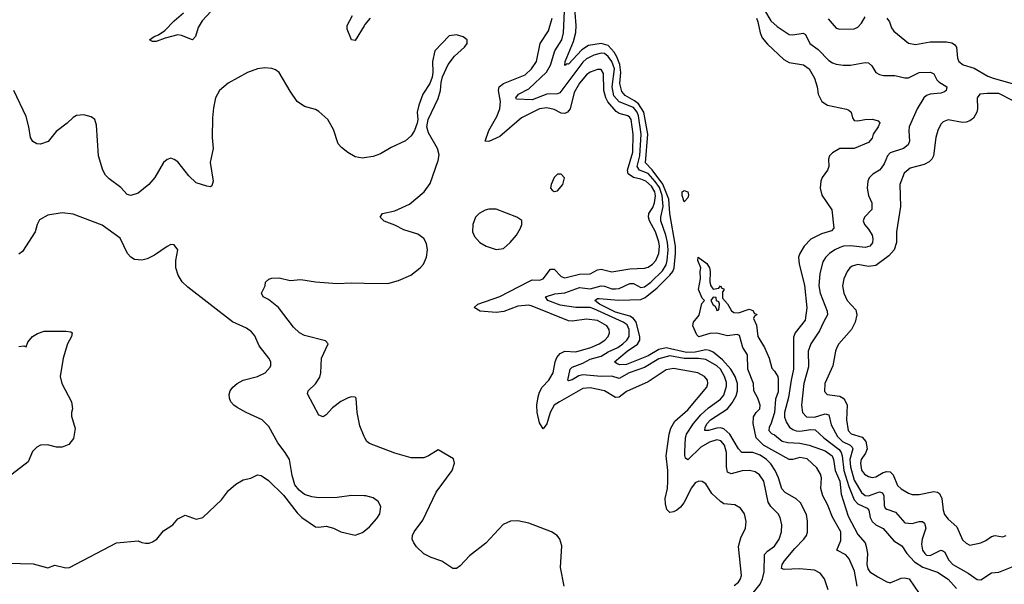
# Model space of a CAD drawing. Header units: inches. Extents: x 1934316 to 2140091, y 524953 to 667329.
# Tile 310 of 384: x 2058095 to 2063540, y 643101 to 646222. Entities that reach past the tile are written whole.
import ezdxf

# ---------------------------------------------------------------- set-up
doc = ezdxf.new("R2010")
doc.units = ezdxf.units.IN
doc.header["$MEASUREMENT"] = 0
doc.layers.add('C0654', color=7, linetype='Continuous')
doc.layers.add('C0664', color=7, linetype='Continuous')

msp = doc.modelspace()

# ---------------------------------------------------------------- linework, layer by layer
at = {"layer": 'C0654', "color": 5}
for points, elevation in [([(2059154.3, 646270), (2059104.6, 646215.4), (2059081.3, 646178.7), (2059067.8, 646130), (2059050, 646110.7), (2058990, 646135.2), (2058970, 646137.4), (2058899.7, 646120.3), (2058850, 646100.8), (2058830, 646102.3), (2058812.3, 646110), (2058838, 646130), (2058861.6, 646138.4), (2058897.9, 646162.1), (2058950, 646216.6), (2059000.5, 646259.5)], 280), ([(2060000, 646188.5), (2059950, 646107), (2059930, 646111.3), (2059905.2, 646170), (2059906.2, 646190), (2059935, 646245)], 280), ([(2060000, 645458.1), (2059990, 645456.4), (2059950, 645463.1), (2059910, 645486.9), (2059874.7, 645514.7), (2059856.1, 645536.1), (2059830, 645615.1), (2059799.7, 645670), (2059750, 645715.1), (2059730, 645725.6), (2059670, 645742.4), (2059630, 645769.6), (2059590, 645827.6), (2059530, 645929.7), (2059510, 645945.4), (2059490, 645952.6), (2059450, 645955.1), (2059410.3, 645949.7), (2059354, 645930), (2059248.3, 645871.7), (2059200.4, 645830), (2059177.6, 645790), (2059166.1, 645733.9), (2059161.4, 645678.6), (2059158.9, 645570), (2059165.7, 645510), (2059147.7, 645432.3), (2059164.2, 645330), (2059157.3, 645302.7), (2059150, 645298), (2059130, 645301.3), (2059070, 645319.7), (2059030, 645359.6), (2058970, 645436.9), (2058950, 645449.6), (2058930, 645455.6), (2058910, 645449.5), (2058890, 645432.7), (2058842.6, 645350), (2058808.7, 645310), (2058750, 645263.5), (2058710, 645249.6), (2058690, 645255.1), (2058654.2, 645294.2), (2058590, 645342.4), (2058570, 645362.9), (2058553.7, 645390), (2058530.9, 645470), (2058518.9, 645638.9), (2058509.6, 645669.6), (2058490, 645684.5), (2058450, 645695.6), (2058408.5, 645691.5), (2058390, 645680.9), (2058358, 645650), (2058296.7, 645603.3), (2058252, 645548), (2058210, 645533.3), (2058190, 645536.1), (2058168.2, 645548.2), (2058153.8, 645570), (2058145.2, 645630), (2058130, 645686.6), (2058062.9, 645830)], 320), ([(2060000, 643589.7), (2059930, 643591.6), (2059850, 643580.7), (2059750, 643579.3), (2059710, 643584), (2059670, 643597.2), (2059640.7, 643620.7), (2059617.2, 643650), (2059602, 643702), (2059587.3, 643790), (2059563.6, 643830), (2059522.4, 643882.4), (2059472.3, 643972.3), (2059435.1, 644010), (2059346.6, 644050), (2059297.7, 644077.7), (2059279.7, 644090), (2059263.1, 644110), (2059254.7, 644130), (2059253.7, 644150), (2059259.7, 644170), (2059274.3, 644190), (2059296.9, 644210), (2059330, 644229.1), (2059410, 644249.1), (2059451.8, 644270), (2059479.5, 644300.5), (2059484.2, 644310), (2059484.2, 644330), (2059473.6, 644350), (2059418.8, 644418.8), (2059394.7, 644474.7), (2059377.2, 644497.2), (2059350, 644516.1), (2059271.3, 644551.3), (2059023.9, 644743.9), (2058993.2, 644773.2), (2058971.1, 644810), (2058958.7, 644850), (2058958, 644890), (2058968.7, 644950), (2058950, 644978), (2058930, 644979), (2058910, 644969), (2058839.6, 644920.4), (2058799.5, 644900.5), (2058770, 644893.1), (2058730, 644896.8), (2058709.1, 644909.1), (2058691.1, 644930), (2058650, 645013.3), (2058550, 645086), (2058390, 645147.3), (2058330, 645154), (2058250, 645140.9), (2058204.1, 645115.9), (2058190.8, 645090), (2058180.7, 645050), (2058110, 644941.2), (2058090, 644925.1)], 340), ([(2060000, 643917.3), (2059976.6, 643976.6), (2059961.3, 644050), (2059955.1, 644130), (2059950, 644136), (2059930, 644136.9), (2059911.5, 644131.5), (2059870, 644110.9), (2059823.9, 644076.1), (2059790, 644038), (2059773.8, 644026.2), (2059750, 644035.1), (2059687.2, 644152.8), (2059689.8, 644170.2), (2059730.7, 644209.3), (2059754, 644246), (2059759.8, 644270), (2059764.4, 644350), (2059801.2, 644430), (2059786.8, 644446.8), (2059670, 644476.4), (2059642.4, 644490), (2059610, 644522), (2059526.3, 644630), (2059470, 644675.4), (2059440.9, 644690), (2059432, 644710), (2059451.6, 644750), (2059455.1, 644770), (2059473, 644787), (2059490, 644793.7), (2059530, 644795.6), (2059590, 644780.9), (2059650, 644786.3), (2059730, 644773.6), (2059850, 644764.1), (2059930, 644767.2), (2060000, 644765.8)], 320), ([(2058090, 644416), (2058118, 644418), (2058130, 644414), (2058140.2, 644439.8), (2058165.2, 644470), (2058192.7, 644487.3), (2058230, 644499.5), (2058350, 644500.7), (2058376.8, 644496.8), (2058384.7, 644490), (2058381, 644470), (2058359.1, 644430), (2058335.5, 644350), (2058318.8, 644250), (2058327.7, 644210), (2058382, 644110), (2058386.8, 644070), (2058380.7, 644050), (2058380.7, 644030), (2058401.1, 643961.1), (2058392.6, 643907.4), (2058366.9, 643873.1), (2058330, 643858), (2058298, 643858), (2058248.3, 643871.7), (2058210.5, 643869.5), (2058190, 643859.5), (2058165.9, 643834.1), (2058142.3, 643777.7), (2058030, 643691.8)], 340), ([(2058030, 643217.3), (2058170, 643213.4), (2058250, 643190.7), (2058290, 643206.8), (2058350, 643190.7), (2058370, 643194), (2058630, 643330.4), (2058750, 643340.7), (2058770, 643330.8), (2058790, 643327.3), (2058810, 643327.3), (2058830, 643334.8), (2058853.2, 643350), (2058890, 643396), (2058942, 643430), (2058970, 643462), (2059010, 643482), (2059070, 643461), (2059108, 643470), (2059210, 643566.8), (2059250, 643618.8), (2059290, 643654), (2059330, 643677.3), (2059372.5, 643687.5), (2059410, 643706), (2059430, 643702.8), (2059470, 643674.8), (2059553, 643593), (2059630, 643496), (2059656, 643470), (2059730, 643418.8), (2059750, 643416), (2059790, 643421), (2059830, 643411), (2059870, 643391), (2059950, 643371.3), (2059990, 643386), (2060000, 643394.2)], 340)]:
    msp.add_lwpolyline(points, dxfattribs=dict(at, elevation=elevation))
at = {"layer": 'C0664', "color": 5}
for points, elevation in [([(2062567, 643070), (2062546.6, 643130), (2062522.3, 643162.3), (2062490, 643178.4), (2062406.8, 643186.8), (2062322, 643182), (2062307.4, 643187.4), (2062311.5, 643210), (2062324, 643230), (2062381.5, 643298.5), (2062432, 643350), (2062445.9, 643370), (2062451.5, 643388.5), (2062451.9, 643450), (2062445.6, 643485.6), (2062413.4, 643550), (2062390, 643573.1), (2062328.3, 643608.2), (2062310, 643627.7), (2062291.3, 643690), (2062273.7, 643730), (2062250, 643766.2), (2062224.6, 643790), (2062190, 643813.8), (2062150, 643828.9), (2062089.2, 643829.2), (2062070, 643849), (2062023.2, 643930), (2061990, 643959.9), (2061970, 643965.4), (2061950, 643964.6), (2061904.9, 643950), (2061884.8, 643950), (2061885.4, 643970), (2061897.6, 643990), (2061916.2, 644010), (2062010, 644070.9), (2062036.1, 644103.9), (2062057.1, 644142.9), (2062064.6, 644170), (2062064.8, 644210), (2062052.1, 644250), (2062028.1, 644290), (2061981.6, 644341.6), (2061930, 644384), (2061910, 644393.7), (2061890, 644396.3), (2061830, 644384.4), (2061782.6, 644382.6), (2061670, 644408.4), (2061630, 644398.3), (2061570, 644364.1), (2061450, 644316.2), (2061413.9, 644313.9), (2061398.6, 644318.6), (2061385.1, 644330), (2061455.1, 644390), (2061512.2, 644427.8), (2061524.5, 644450), (2061524.1, 644470), (2061504.8, 644550), (2061490.3, 644570.3), (2061470, 644583.8), (2061390, 644605.2), (2061301.2, 644650), (2061275.7, 644670), (2061290, 644680.4), (2061299.3, 644680.7), (2061408.7, 644671.3), (2061530, 644675.4), (2061553.6, 644686.4), (2061619.8, 644740.2), (2061690.7, 644809.3), (2061706.2, 644830), (2061713.8, 644850), (2061721.7, 644930), (2061721, 644970), (2061690.2, 645150), (2061684.2, 645230), (2061652.6, 645312.6), (2061591.9, 645391.9), (2061556.4, 645430), (2061569.2, 645590), (2061545.8, 645710), (2061516.5, 645756.5), (2061494.3, 645774.3), (2061443, 645803), (2061425.1, 645825.1), (2061414.2, 645870), (2061418.8, 645930), (2061413.7, 645973.7), (2061397.5, 646017.5), (2061382.8, 646042.8), (2061350, 646078.9), (2061310, 646091.3), (2061241.1, 646078.9), (2061204.3, 646055.7), (2061130, 645976.8), (2061121.8, 645978.2), (2061110, 645969.4), (2061111.5, 645991.5), (2061157.7, 646102.3), (2061170.9, 646150.9), (2061172, 646190), (2061161.7, 646330)], 240), ([(2062130, 643025.8), (2062190, 643101.3), (2062203.4, 643130), (2062212.1, 643170), (2062214.8, 643265.2), (2062230, 643283.8), (2062269.4, 643310.6), (2062295.8, 643350), (2062308.3, 643390), (2062309.8, 643429.8), (2062300.3, 643470), (2062288.8, 643490), (2062250, 643529.8), (2062234.5, 643554.5), (2062210.4, 643670), (2062185.6, 643705.6), (2062162.2, 643722.2), (2062130.5, 643730.5), (2062090, 643727.4), (2062030, 643710.6), (2062010, 643720.4), (2062004.1, 643750), (2062004.1, 643830), (2061992.6, 643870), (2061973.3, 643893.3), (2061950, 643899.1), (2061910, 643886.9), (2061862.1, 643857.9), (2061790, 643788.7), (2061777.7, 643797.7), (2061772.6, 643812.6), (2061773.1, 643833.1), (2061777.2, 643910), (2061782.6, 643930), (2061821.6, 643990), (2061862.5, 644037.5), (2061904.1, 644075.9), (2061970, 644123.3), (2061990, 644146.8), (2062004.7, 644195.3), (2062003.9, 644216.1), (2061993.2, 644250), (2061970, 644289), (2061950, 644309.2), (2061890, 644342.5), (2061848.9, 644348.9), (2061770, 644348.7), (2061690, 644363), (2061630, 644347.2), (2061550, 644299.6), (2061466, 644270), (2061410, 644237.6), (2061370, 644250.7), (2061310, 644249.4), (2061210, 644259), (2061187, 644253), (2061150, 644231.3), (2061130, 644225.8), (2061125.7, 644230), (2061140.1, 644290), (2061150, 644300.6), (2061210, 644323.6), (2061250, 644344.7), (2061310, 644360.9), (2061350, 644385.8), (2061402.2, 644410), (2061429.9, 644430), (2061452.4, 644450), (2061465.5, 644470), (2061465.1, 644510), (2061454.2, 644534.2), (2061432.9, 644550), (2061270, 644623.1), (2061249.6, 644630), (2061170, 644630.7), (2061083.5, 644643.5), (2061016.4, 644670), (2061003.6, 644690), (2061054.3, 644705.7), (2061110, 644711.6), (2061190, 644741.6), (2061250, 644734.6), (2061310, 644751.4), (2061330, 644748.8), (2061370, 644733.9), (2061390, 644733.2), (2061410, 644735.3), (2061470, 644764.1), (2061490, 644762.7), (2061530, 644741.8), (2061550, 644744.8), (2061585, 644770), (2061650, 644834.1), (2061670, 644866.1), (2061675, 644890), (2061680.6, 644950), (2061678, 644990), (2061669.3, 645030), (2061641.2, 645110), (2061640.8, 645130), (2061652.9, 645190), (2061647.3, 645250), (2061633.4, 645293.4), (2061610, 645327.2), (2061570, 645372), (2061523.6, 645390), (2061509.7, 645409.7), (2061523.7, 645470), (2061532, 645590), (2061517.9, 645690), (2061510, 645710.9), (2061490, 645736), (2061410, 645768.8), (2061381.5, 645801.5), (2061371.1, 645850), (2061384, 645950), (2061370, 645991.5), (2061350, 646019.4), (2061330, 646034.4), (2061310, 646037.6), (2061270, 646026.8), (2061230, 646006.1), (2061210, 645988.1), (2061082.1, 645817.9), (2061068.4, 645811.6), (2061010, 645809.5), (2060930, 645779.7), (2060843.1, 645783.1), (2060839.6, 645790), (2060854.3, 645810), (2060910, 645839.6), (2061008.9, 645931.1), (2061031.3, 645970), (2061054.8, 646050), (2061092.7, 646110), (2061102.7, 646150), (2061107.9, 646270)], 260), ([(2062214.6, 646274.6), (2062250, 646215.3), (2062283.7, 646183.7), (2062350, 646140.7), (2062370, 646137.8), (2062427.2, 646147.2), (2062440.9, 646140.9), (2062464.3, 646090), (2062510, 646057.2), (2062570, 645996.1), (2062590, 645983), (2062610, 645975.8), (2062650, 645971), (2062690, 645971), (2062770, 645985.2), (2062790, 645982.7), (2062807.8, 645967.8), (2062830.6, 645930.6), (2062850, 645918.1), (2062872.8, 645912.8), (2062934.2, 645914.2), (2062990, 645900.1), (2063010, 645901), (2063070, 645929.6), (2063132.1, 645932.1), (2063150, 645922), (2063167.3, 645890), (2063178.7, 645878.7), (2063222.6, 645850), (2063218.3, 645830), (2063210, 645822.7), (2063190, 645815.3), (2063130, 645811.1), (2063110, 645803.4), (2063095.7, 645790), (2063059, 645730), (2063014.5, 645630), (2063011.7, 645608.3), (2063015.5, 645550), (2063008.6, 645530), (2062983.6, 645510), (2062910, 645485.4), (2062894.6, 645470), (2062875.7, 645424.3), (2062859.6, 645400.4), (2062850, 645389.8), (2062812.6, 645367.4), (2062793.2, 645346.8), (2062786.3, 645330), (2062782.3, 645290), (2062789.2, 645250), (2062807, 645210), (2062807.9, 645172.1), (2062767.8, 645130), (2062759.7, 645110), (2062767.3, 645090), (2062790, 645063.2), (2062809.4, 645030), (2062814.1, 645010), (2062811.9, 644988.1), (2062795.9, 644970), (2062770, 644962.8), (2062690, 644971.8), (2062650.9, 644969.1), (2062630, 644962.6), (2062602.4, 644950), (2062574.2, 644930), (2062552.2, 644907.8), (2062537.6, 644882.4), (2062520.3, 644819.7), (2062514.9, 644750), (2062522.7, 644710), (2062560.8, 644610), (2062563.2, 644590), (2062539.8, 644550), (2062518.9, 644501.1), (2062470.1, 644429.9), (2062455.7, 644390), (2062458, 644302), (2062431, 644210), (2062419.3, 644090), (2062423.9, 644050), (2062446.8, 644026.8), (2062490, 644025.1), (2062550, 644043), (2062570, 644038), (2062582.7, 643982.7), (2062617.3, 643917.3), (2062646.3, 643890), (2062687.2, 643870), (2062698.2, 643858.2), (2062702.2, 643850), (2062686.9, 643790), (2062690.1, 643749.9), (2062710, 643676.9), (2062750, 643608.1), (2062770, 643592.3), (2062790, 643589.1), (2062850, 643611), (2062867, 643607), (2062874.2, 643590), (2062876.3, 643536.3), (2062881.8, 643521.8), (2062890, 643515), (2062939.1, 643499.1), (2062990, 643439.6), (2063030, 643435.8), (2063070, 643447.7), (2063088.2, 643448.2), (2063098.2, 643438.2), (2063106.3, 643410), (2063086.9, 643350), (2063083, 643323), (2063087.9, 643290), (2063100.6, 643270), (2063110, 643262.4), (2063130, 643258.9), (2063190, 643289.4), (2063203.7, 643283.7), (2063210, 643279.2), (2063233.1, 643233.1), (2063255.3, 643210), (2063341.2, 643161.2), (2063390, 643126.9), (2063410, 643124.7), (2063470, 643164.4), (2063510, 643167.9), (2063583.3, 643196.7)], 260), ([(2062565.9, 646225.9), (2062610, 646175.3), (2062630, 646169), (2062710, 646171.4), (2062730, 646180.9), (2062750, 646203.7), (2062770, 646237)], 280), ([(2060032.3, 646230), (2060004.4, 646195.6), (2060000, 646188.5)], 280), ([(2062045.6, 643094.4), (2062070, 643112.2), (2062081.5, 643130), (2062087.2, 643150), (2062069.8, 643310), (2062082.6, 643357.4), (2062108.2, 643410), (2062112.2, 643447.8), (2062102.6, 643490), (2062081.8, 643521.8), (2062050, 643539.7), (2061990, 643546.2), (2061970, 643557.6), (2061923.3, 643603.3), (2061890, 643655.1), (2061870, 643669.7), (2061851.4, 643671.4), (2061830, 643661.3), (2061810, 643634.7), (2061768.5, 643551.5), (2061750, 643526.2), (2061730, 643510.9), (2061710, 643500.4), (2061690, 643496.9), (2061674.6, 643514.6), (2061665.9, 643545.9), (2061664.5, 643575.5), (2061677.6, 643630), (2061679.9, 643670), (2061679.9, 643730), (2061670.5, 643810), (2061686.8, 643930), (2061695.8, 643964.2), (2061718.5, 644001.5), (2061790, 644065.3), (2061895, 644190), (2061901.6, 644210), (2061898, 644230), (2061882.7, 644250), (2061846, 644270), (2061710, 644293.9), (2061670, 644285.6), (2061570, 644219.9), (2061450, 644166.6), (2061410, 644134.8), (2061390, 644132.5), (2061330, 644171), (2061250, 644186.2), (2061210, 644182.6), (2061079.7, 644110), (2061051.7, 644090), (2061027.8, 644050), (2061010, 643988.2), (2060990, 643959.7), (2060970, 643992.3), (2060956, 644050), (2060955.7, 644090), (2060963.2, 644136.8), (2060970, 644163.6), (2060984.1, 644190), (2061021.9, 644230), (2061046, 644270), (2061056.2, 644330), (2061065, 644355), (2061083.2, 644376.8), (2061110, 644390.1), (2061170, 644385.7), (2061252.8, 644410), (2061300.3, 644430), (2061331.4, 644450), (2061349.8, 644470), (2061357.2, 644490), (2061355.2, 644510), (2061341.8, 644530), (2061290, 644558.5), (2061230, 644566.8), (2061150, 644555.2), (2061130, 644558), (2060930, 644638.5), (2060910, 644642.9), (2060850, 644637.8), (2060771.8, 644608.2), (2060730, 644602.3), (2060641.2, 644610), (2060607.8, 644630), (2060629.3, 644650), (2060750, 644692.4), (2060910, 644775.5), (2060930, 644783.4), (2060970, 644782.5), (2060990, 644789.5), (2061030, 644843), (2061050, 644841.9), (2061090, 644802.5), (2061110, 644794.8), (2061190, 644815.6), (2061250, 644816.6), (2061290, 644839.4), (2061310, 644842), (2061370, 644828.3), (2061470, 644844.3), (2061550, 644847.8), (2061570, 644853.2), (2061593.9, 644870), (2061612.2, 644890), (2061630.4, 644929.6), (2061633.3, 644970), (2061630, 644994.5), (2061611.5, 645050), (2061578.2, 645110), (2061572.4, 645130), (2061574.7, 645150), (2061596.7, 645183.3), (2061606.5, 645210), (2061611.1, 645248.9), (2061607, 645270), (2061590, 645302), (2061557.5, 645330), (2061530, 645340.8), (2061489, 645349), (2061459.9, 645370), (2061455.6, 645390), (2061486.7, 645490), (2061488.3, 645590), (2061476, 645670), (2061470, 645681.9), (2061458.9, 645690), (2061410, 645702.9), (2061394, 645714), (2061347.4, 645767.4), (2061335.7, 645790), (2061324.9, 645830), (2061323.7, 645923.7), (2061310, 645946.2), (2061290, 645947.3), (2061250, 645931), (2061230, 645916.7), (2061190, 645871.1), (2061161.1, 645818.9), (2061138.4, 645730), (2061124.7, 645710), (2061110, 645703.4), (2061090, 645704.8), (2061050, 645725.1), (2061010, 645735.6), (2060970, 645729.9), (2060870, 645679), (2060750, 645575.6), (2060690, 645549.1), (2060669.8, 645549.8), (2060689.4, 645610), (2060733.2, 645686.8), (2060750.7, 645729.3), (2060753.6, 645770), (2060743.2, 645830), (2060747.5, 645850), (2060771.4, 645868.6), (2060890, 645917.5), (2060925.4, 645950), (2060952.5, 645990), (2060973.3, 646090), (2061019.7, 646160.3), (2061040.6, 646230)], 280), ([(2062170.1, 646230), (2062177.5, 646210), (2062189.7, 646149.7), (2062201.3, 646121.3), (2062230, 646087.1), (2062321.7, 646001.7), (2062350, 645984.7), (2062430, 645972.2), (2062461.7, 645950), (2062490, 645899.1), (2062505.7, 645850), (2062510.5, 645810.5), (2062531, 645770), (2062562, 645750), (2062668, 645728), (2062681.1, 645721.1), (2062693.4, 645710), (2062699.9, 645679.9), (2062710, 645664.9), (2062730, 645663.1), (2062768.9, 645671.1), (2062812.1, 645672.1), (2062843.4, 645663.4), (2062852.2, 645652.2), (2062843.1, 645630), (2062815.3, 645590), (2062810, 645567), (2062790, 645543.9), (2062710, 645510.7), (2062630, 645509.8), (2062590, 645486.8), (2062573.2, 645470), (2062568.1, 645450), (2062570.2, 645410), (2062562.8, 645390), (2062533.2, 645350), (2062525.5, 645330), (2062522, 645290), (2062531.7, 645251.7), (2062586.3, 645170), (2062597.3, 645070), (2062584.8, 645055.2), (2062530, 645038), (2062470, 645009.1), (2062432.8, 644970), (2062408.7, 644930), (2062402, 644910), (2062405.3, 644870), (2062434.9, 644754.9), (2062448.1, 644628.1), (2062439.2, 644560.8), (2062383.1, 644490), (2062373.6, 644466.4), (2062375, 644290), (2062361, 644230), (2062347.6, 644132.4), (2062325.3, 644050), (2062325.4, 644025.4), (2062335.5, 643995.5), (2062352.5, 643970), (2062370, 643956.1), (2062389, 643949), (2062410, 643947.1), (2062470, 643956.5), (2062494.7, 643954.7), (2062543.1, 643910), (2062626.3, 643846.3), (2062637.9, 643830), (2062643.5, 643810), (2062653.1, 643730), (2062680.3, 643640.3), (2062710, 643567), (2062730, 643546.2), (2062781.2, 643521.2), (2062790.7, 643510.7), (2062798.4, 643470), (2062810, 643448.6), (2062830, 643429.2), (2062870, 643408.1), (2062930, 643340.8), (2062973.8, 643313.8), (2063001.7, 643270), (2063044.3, 643224.3), (2063090, 643194.4), (2063170, 643166.9), (2063230, 643128.4), (2063276.6, 643076.6)], 240), ([(2062890, 646230.2), (2062905.3, 646210), (2062916.9, 646176.9), (2062930, 646158.4), (2063010, 646092.2), (2063050, 646085.2), (2063130, 646099.6), (2063220.2, 646100.2), (2063250, 646094.4), (2063265.1, 646085.1), (2063276.5, 646070), (2063281.5, 646010), (2063288, 645990), (2063313.2, 645973.2), (2063374.4, 645954.4), (2063449.4, 645909.4), (2063477.9, 645897.9), (2063630, 645856.3)], 280), ([(2060000, 644765.8), (2060130, 644763.1), (2060190, 644780.2), (2060258, 644810), (2060310, 644850.3), (2060328.3, 644870), (2060343.9, 644910), (2060350.9, 644950), (2060344.1, 644984.1), (2060330, 645012), (2060295.9, 645035.9), (2060219.8, 645059.8), (2060170, 645086.6), (2060110, 645107.3), (2060089, 645130), (2060102, 645150), (2060170, 645164.9), (2060250, 645201.5), (2060332.4, 645270), (2060364.2, 645315.8), (2060410, 645444), (2060414.5, 645474.5), (2060406.3, 645510), (2060355.6, 645595.6), (2060346.6, 645630), (2060353.6, 645670), (2060410, 645786.8), (2060422.4, 645830), (2060425.1, 645874.9), (2060433.9, 645906.1), (2060465.1, 645974.9), (2060500.1, 646019.9), (2060554.5, 646070), (2060569.4, 646090), (2060569.3, 646110), (2060547.7, 646127.7), (2060510, 646138.4), (2060470, 646132.7), (2060390.7, 646050), (2060378.4, 645990), (2060380.4, 645930), (2060376.1, 645903.9), (2060363, 645870), (2060323.7, 645810), (2060302.4, 645750), (2060293.4, 645710), (2060297.3, 645670), (2060294, 645650), (2060278, 645610), (2060259.7, 645580.3), (2060228.3, 645551.7), (2060150, 645515.4), (2060090, 645479.7), (2060050, 645466.3), (2060000, 645458.1)], 320), ([(2063590, 645774.3), (2063510, 645814.5), (2063445.2, 645814.8), (2063404.9, 645810), (2063390.2, 645789.8), (2063393, 645730), (2063388.7, 645710), (2063370, 645677.6), (2063350, 645662), (2063330, 645655.4), (2063310, 645653.8), (2063230, 645667.8), (2063203.1, 645656.9), (2063190, 645644.2), (2063172.4, 645610), (2063161.8, 645570), (2063149.3, 645470), (2063139.7, 645450), (2063124.3, 645435.7), (2063098, 645422), (2063019.1, 645400.9), (2062986.9, 645373.1), (2062962.5, 645310), (2062967.1, 645190), (2062943.8, 645050), (2062944.6, 644990), (2062930.9, 644950), (2062902.6, 644917.4), (2062830, 644862.5), (2062790, 644857.8), (2062730, 644867.9), (2062699.8, 644860.2), (2062685.5, 644850), (2062671.3, 644830), (2062653, 644790), (2062645.8, 644750), (2062653.7, 644710), (2062672.2, 644670), (2062718.5, 644618.5), (2062725.5, 644590), (2062715, 644550), (2062696, 644510), (2062625, 644430), (2062613.5, 644410), (2062606.2, 644390), (2062592.4, 644307.6), (2062547, 644210), (2062546.7, 644166.7), (2062561.6, 644150), (2062630, 644139.8), (2062649.7, 644129.7), (2062659.2, 644119.2), (2062670.6, 644090), (2062667.4, 644010), (2062676.6, 643950), (2062692.5, 643932.5), (2062753.8, 643913.8), (2062774.5, 643890), (2062782.7, 643850), (2062773.6, 643826.4), (2062749.6, 643790), (2062745.3, 643770), (2062750, 643732.2), (2062767.8, 643710), (2062790, 643696.1), (2062810, 643690.1), (2062830, 643695.5), (2062870, 643719.1), (2062890, 643725), (2062910, 643722.1), (2062926, 643706), (2062950, 643647.6), (2062970, 643627.9), (2063010, 643603.7), (2063030, 643597.4), (2063070, 643596.4), (2063150, 643613.2), (2063170, 643609.3), (2063181.6, 643601.6), (2063194.9, 643574.9), (2063202.1, 643510), (2063210, 643487.2), (2063230, 643460.8), (2063278.1, 643418.1), (2063310, 643347.2), (2063330, 643327), (2063350, 643317.4), (2063410, 643329.1), (2063438, 643342), (2063470, 643365.2), (2063490, 643370.2), (2063530, 643363.6), (2063550, 643370.2)], 280), ([(2062727.1, 643090), (2062712.6, 643172.6), (2062682, 643242), (2062663.1, 643263.1), (2062614, 643290), (2062636.5, 643343.5), (2062635.6, 643390), (2062590, 643471), (2062562.4, 643542.4), (2062536.9, 643590), (2062525.6, 643630), (2062529.5, 643690), (2062523.7, 643710), (2062504.2, 643744.2), (2062450, 643794.3), (2062410, 643801), (2062370, 643791.1), (2062350, 643791.1), (2062209.1, 643870), (2062168.2, 643910), (2062152, 643990), (2062153.6, 644026.4), (2062168.9, 644051.1), (2062189, 644071), (2062189.3, 644090.7), (2062176.9, 644130), (2062155.6, 644170), (2062154, 644210), (2062122.5, 644290), (2062119.7, 644370), (2062094, 644410), (2062076.5, 644476.5), (2062062, 644482), (2062010, 644474.5), (2061950, 644489.6), (2061912.5, 644487.5), (2061850, 644469.3), (2061840.4, 644480.4), (2061818, 644530), (2061822, 644550), (2061851.9, 644588.1), (2061867.6, 644652.4), (2061882, 644670), (2061870, 644682), (2061849.6, 644729.6), (2061859.5, 644790), (2061857.6, 644830), (2061862, 644850), (2061846, 644890), (2061848, 644910), (2061894.9, 644874.9), (2061910.6, 644850.6), (2061914, 644830), (2061911.1, 644771.1), (2061918, 644750), (2061930, 644732), (2061962, 644738), (2061970, 644751.3), (2061978, 644738), (2061990, 644734), (2061990, 644726), (2061982, 644718), (2061982, 644682), (2062010, 644652), (2062031.6, 644611.6), (2062043.6, 644603.6), (2062070, 644602), (2062130, 644622), (2062150, 644614), (2062158, 644598), (2062170, 644594), (2062172, 644590), (2062158, 644582), (2062154, 644570), (2062170, 644534), (2062178, 644470), (2062214.4, 644410), (2062240.5, 644350), (2062254.9, 644294.9), (2062270, 644279.1), (2062287, 644250), (2062290, 644232), (2062290, 644164), (2062275.3, 644124.7), (2062270, 644049.6), (2062250, 643986.6), (2062240.3, 643970), (2062238, 643950), (2062253.4, 643933.4), (2062270, 643926.7), (2062311.5, 643891.5), (2062343.8, 643883.8), (2062410, 643880.1), (2062460.4, 643870), (2062550, 643839.2), (2062588.1, 643810), (2062595.8, 643790), (2062604.1, 643730), (2062630, 643670), (2062638, 643598), (2062676.9, 643476.9), (2062730, 643376.4), (2062770, 643330.4), (2062777, 643310), (2062784.4, 643270), (2062779.6, 643210), (2062786.2, 643186.2), (2062797.1, 643170), (2062840.9, 643140.9), (2062890, 643114), (2062908.6, 643108.6), (2062970, 643134.9), (2062990, 643136.9), (2063014.4, 643130), (2063070.3, 643050)], 220), ([(2061106, 643090), (2061085.9, 643194.1), (2061093, 643313), (2061082, 643350), (2061066.6, 643370), (2061036, 643390), (2060910, 643438.2), (2060850, 643450.9), (2060810, 643448.7), (2060768.6, 643431.4), (2060672.1, 643327.9), (2060583, 643257), (2060530, 643202.4), (2060510, 643188), (2060490, 643188), (2060430, 643227.8), (2060370, 643248.3), (2060329.8, 643269.8), (2060290, 643308), (2060274, 643330), (2060266.2, 643350), (2060267.4, 643370), (2060276.3, 643390), (2060324.1, 643455.9), (2060397.4, 643610), (2060487, 643730), (2060499.3, 643770), (2060494.8, 643794.8), (2060410, 643844), (2060356, 643810), (2060330, 643799.5), (2060260.1, 643800.1), (2060170, 643825.4), (2060030, 643879.6), (2060015.1, 643890), (2060002.9, 643910), (2060000, 643917.3)], 320), ([(2060000, 643394.2), (2060030, 643418.8), (2060070, 643464), (2060086.6, 643490), (2060092.3, 643530), (2060078, 643558), (2060050, 643579.3), (2060010, 643589.4), (2060000, 643589.7)], 340)]:
    msp.add_lwpolyline(points, dxfattribs=dict(at, elevation=elevation))
for points, elevation in [([(2061090, 645368.7), (2061070, 645368.7), (2061050, 645348.7), (2061034.8, 645310), (2061031.3, 645290), (2061039.8, 645279.8), (2061050, 645271.3), (2061070, 645276), (2061099, 645310), (2061108.4, 645348.4)], 320), ([(2061770, 645215.3), (2061758, 645250), (2061759.3, 645270), (2061770, 645278), (2061790.8, 645270), (2061793.2, 645253.2), (2061790, 645238)], 220), ([(2060730, 645174.2), (2060690, 645174.2), (2060670, 645168.5), (2060636.4, 645150), (2060615.8, 645130), (2060600.3, 645090), (2060598.7, 645050), (2060610, 645023), (2060640.4, 644990), (2060674, 644970), (2060730, 644951.4), (2060770, 644957.3), (2060808.3, 644990), (2060842, 645030), (2060864.7, 645070), (2060871.6, 645090), (2060871.3, 645111.3), (2060845.2, 645130)], 320), ([(2061930, 644688), (2061918, 644670), (2061930, 644644.7), (2061939.8, 644639.8), (2061947.1, 644627.1), (2061950, 644614), (2061962, 644618), (2061966, 644650), (2061962, 644662), (2061948, 644668), (2061946, 644686)], 220)]:
    msp.add_lwpolyline(points, close=True, dxfattribs=dict(at, elevation=elevation))

doc.saveas('drawing.dxf')
